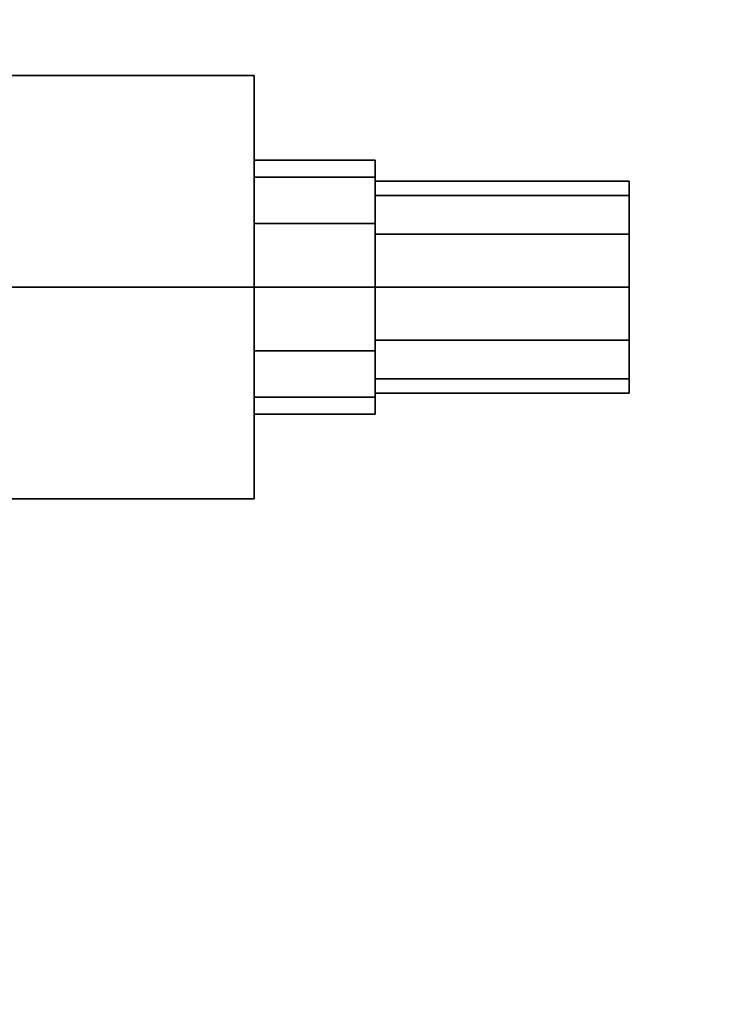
# Model space of a CAD drawing. Extents: x -48 to 48, y -49.6 to 48.
# Tile 293 of 656: x 3.7 to 5.8, y -10.2 to -7.3. Entities that reach past the tile are written whole.
import ezdxf

# ---------------------------------------------------------------- set-up
doc = ezdxf.new("R2010")
doc.units = 0

msp = doc.modelspace()

# ---------------------------------------------------------------- linework, layer by layer
at = {"layer": '1C1 [1]', "color": 1}
for points, invisible_edges in [([(-6.5, -11), (6.5, -11), (6.5, 11)], 12), ([(-6.5, -11), (6.5, 11), (-6.5, 11)], 1), ([(-6.5, 11, -1.5), (6.5, 11, -1.5), (6.5, -11, -1.5)], 12), ([(-6.5, 11, -1.5), (6.5, -11, -1.5), (-6.5, -11, -1.5)], 1)]:
    msp.add_3dface(points, dxfattribs=dict(at, invisible_edges=invisible_edges))
at = {"layer": '3C1 [3]', "color": 0}
for points, invisible_edges in [([(3.65825, -8.05, 56.9717), (4.39263, -8.05, 56.9717), (4.39263, -7.425, 56.6108)], 12), ([(3.65825, -8.05, 56.9717), (4.39263, -7.425, 56.6108), (3.65825, -7.425, 56.6108)], 1), ([(3.65825, -7.425, 56.6108), (4.39263, -7.425, 56.6108), (4.39263, -7.425, 55.8892)], 12), ([(3.65825, -7.425, 56.6108), (4.39263, -7.425, 55.8892), (3.65825, -7.425, 55.8892)], 1), ([(3.65825, -7.425, 55.8892), (4.39263, -7.425, 55.8892), (4.39263, -8.05, 55.5283)], 12), ([(3.65825, -7.425, 55.8892), (4.39263, -8.05, 55.5283), (3.65825, -8.05, 55.5283)], 1), ([(3.65825, -8.05, 59.4717), (4.39263, -8.05, 59.4717), (4.39263, -7.425, 59.1108)], 12), ([(3.65825, -8.05, 59.4717), (4.39263, -7.425, 59.1108), (3.65825, -7.425, 59.1108)], 1), ([(3.65825, -7.425, 59.1108), (4.39263, -7.425, 59.1108), (4.39263, -7.425, 58.3892)], 12), ([(3.65825, -7.425, 59.1108), (4.39263, -7.425, 58.3892), (3.65825, -7.425, 58.3892)], 1), ([(3.65825, -7.425, 58.3892), (4.39263, -7.425, 58.3892), (4.39263, -8.05, 58.0283)], 12), ([(3.65825, -7.425, 58.3892), (4.39263, -8.05, 58.0283), (3.65825, -8.05, 58.0283)], 1), ([(4.39263, -7.425, 55.8892), (4.39263, -7.425, 56.6108), (4.39263, -8.05, 56.9717)], 12), ([(4.39263, -7.425, 55.8892), (4.39263, -8.05, 56.9717), (4.39263, -8.675, 56.6108)], 13), ([(4.39263, -7.425, 55.8892), (4.39263, -8.675, 56.6108), (4.39263, -8.675, 55.8892)], 13), ([(4.39263, -7.425, 55.8892), (4.39263, -8.675, 55.8892), (4.39263, -8.05, 55.5283)], 1), ([(4.39263, -7.425, 58.3892), (4.39263, -7.425, 59.1108), (4.39263, -8.05, 59.4717)], 12), ([(4.39263, -7.425, 58.3892), (4.39263, -8.05, 59.4717), (4.39263, -8.675, 59.1108)], 13), ([(4.39263, -7.425, 58.3892), (4.39263, -8.675, 59.1108), (4.39263, -8.675, 58.3892)], 13), ([(4.39263, -7.425, 58.3892), (4.39263, -8.675, 58.3892), (4.39263, -8.05, 58.0283)], 1), ([(4.39263, -8.2375, 55.9252), (4.39263, -7.72524, 56.4375), (4.39263, -7.675, 56.25)], 13), ([(4.39263, -8.2375, 55.9252), (4.39263, -7.675, 56.25), (4.39263, -7.72524, 56.0625)], 13), ([(4.39263, -7.72524, 56.4375), (4.75, -7.72524, 56.4375), (4.75, -7.675, 56.25)], 12), ([(4.39263, -7.72524, 56.4375), (4.75, -7.675, 56.25), (4.39263, -7.675, 56.25)], 1), ([(4.39263, -7.675, 56.25), (4.75, -7.675, 56.25), (4.75, -7.72524, 56.0625)], 12), ([(4.39263, -7.675, 56.25), (4.75, -7.72524, 56.0625), (4.39263, -7.72524, 56.0625)], 1), ([(4.39263, -8.2375, 58.4252), (4.39263, -7.72524, 58.9375), (4.39263, -7.675, 58.75)], 13), ([(4.39263, -8.2375, 58.4252), (4.39263, -7.675, 58.75), (4.39263, -7.72524, 58.5625)], 13), ([(4.39263, -7.72524, 58.9375), (4.75, -7.72524, 58.9375), (4.75, -7.675, 58.75)], 12), ([(4.39263, -7.72524, 58.9375), (4.75, -7.675, 58.75), (4.39263, -7.675, 58.75)], 1), ([(4.39263, -7.675, 58.75), (4.75, -7.675, 58.75), (4.75, -7.72524, 58.5625)], 12), ([(4.39263, -7.675, 58.75), (4.75, -7.72524, 58.5625), (4.39263, -7.72524, 58.5625)], 1), ([(4.75, -8.05, 55.875), (4.75, -7.72524, 56.0625), (4.75, -7.675, 56.25)], 13), ([(4.75, -8.05, 55.875), (4.75, -7.675, 56.25), (4.75, -7.72524, 56.4375)], 13), ([(4.75, -8.05, 58.375), (4.75, -7.72524, 58.5625), (4.75, -7.675, 58.75)], 13), ([(4.75, -8.05, 58.375), (4.75, -7.675, 58.75), (4.75, -7.72524, 58.9375)], 13), ([(4.39263, -8.2375, 55.9252), (4.39263, -7.8625, 56.5748), (4.39263, -7.72524, 56.4375)], 13), ([(4.39263, -8.2375, 55.9252), (4.39263, -7.72524, 56.0625), (4.39263, -7.8625, 55.9252)], 13), ([(4.39263, -7.8625, 56.5748), (4.75, -7.8625, 56.5748), (4.75, -7.72524, 56.4375)], 12), ([(4.39263, -7.8625, 56.5748), (4.75, -7.72524, 56.4375), (4.39263, -7.72524, 56.4375)], 1), ([(4.39263, -7.72524, 56.0625), (4.75, -7.72524, 56.0625), (4.75, -7.8625, 55.9252)], 12), ([(4.39263, -7.72524, 56.0625), (4.75, -7.8625, 55.9252), (4.39263, -7.8625, 55.9252)], 1), ([(4.39263, -8.2375, 58.4252), (4.39263, -7.8625, 59.0748), (4.39263, -7.72524, 58.9375)], 13), ([(4.39263, -8.2375, 58.4252), (4.39263, -7.72524, 58.5625), (4.39263, -7.8625, 58.4252)], 13), ([(4.39263, -7.8625, 59.0748), (4.75, -7.8625, 59.0748), (4.75, -7.72524, 58.9375)], 12), ([(4.39263, -7.8625, 59.0748), (4.75, -7.72524, 58.9375), (4.39263, -7.72524, 58.9375)], 1), ([(4.39263, -7.72524, 58.5625), (4.75, -7.72524, 58.5625), (4.75, -7.8625, 58.4252)], 12), ([(4.39263, -7.72524, 58.5625), (4.75, -7.8625, 58.4252), (4.39263, -7.8625, 58.4252)], 1), ([(4.75, -8.05, 55.875), (4.75, -7.8625, 55.9252), (4.75, -7.72524, 56.0625)], 12), ([(4.75, -8.05, 55.875), (4.75, -7.72524, 56.4375), (4.75, -7.8625, 56.5748)], 13), ([(4.75, -8.05, 58.375), (4.75, -7.8625, 58.4252), (4.75, -7.72524, 58.5625)], 12), ([(4.75, -8.05, 58.375), (4.75, -7.72524, 58.9375), (4.75, -7.8625, 59.0748)], 13), ([(4.75, -8.20625, 55.9794), (4.75, -7.77937, 56.4062), (4.75, -7.7375, 56.25)], 13), ([(4.75, -8.20625, 55.9794), (4.75, -7.7375, 56.25), (4.75, -7.77937, 56.0937)], 13), ([(4.75, -7.77937, 56.4062), (5.5, -7.77937, 56.4062), (5.5, -7.7375, 56.25)], 12), ([(4.75, -7.77937, 56.4062), (5.5, -7.7375, 56.25), (4.75, -7.7375, 56.25)], 1), ([(4.75, -7.7375, 56.25), (5.5, -7.7375, 56.25), (5.5, -7.77937, 56.0938)], 12), ([(4.75, -7.7375, 56.25), (5.5, -7.77937, 56.0938), (4.75, -7.77937, 56.0937)], 1), ([(4.75, -8.20625, 58.4794), (4.75, -7.77937, 58.9062), (4.75, -7.7375, 58.75)], 13), ([(4.75, -8.20625, 58.4794), (4.75, -7.7375, 58.75), (4.75, -7.77937, 58.5937)], 13), ([(4.75, -7.77937, 58.9062), (5.5, -7.77937, 58.9062), (5.5, -7.7375, 58.75)], 12), ([(4.75, -7.77937, 58.9062), (5.5, -7.7375, 58.75), (4.75, -7.7375, 58.75)], 1), ([(4.75, -7.7375, 58.75), (5.5, -7.7375, 58.75), (5.5, -7.77937, 58.5938)], 12), ([(4.75, -7.7375, 58.75), (5.5, -7.77937, 58.5938), (4.75, -7.77937, 58.5937)], 1), ([(5.5, -8.05, 55.9375), (5.5, -7.77937, 56.0938), (5.5, -7.7375, 56.25)], 13), ([(5.5, -8.05, 55.9375), (5.5, -7.7375, 56.25), (5.5, -7.77937, 56.4062)], 13), ([(5.5, -8.05, 58.4375), (5.5, -7.77937, 58.5938), (5.5, -7.7375, 58.75)], 13), ([(5.5, -8.05, 58.4375), (5.5, -7.7375, 58.75), (5.5, -7.77937, 58.9062)], 13), ([(4.75, -8.20625, 55.9794), (4.75, -7.89375, 56.5206), (4.75, -7.77937, 56.4062)], 13), ([(4.75, -8.20625, 55.9794), (4.75, -7.77937, 56.0937), (4.75, -7.89375, 55.9794)], 13), ([(4.75, -7.89375, 56.5206), (5.5, -7.89375, 56.5206), (5.5, -7.77937, 56.4062)], 12), ([(4.75, -7.89375, 56.5206), (5.5, -7.77937, 56.4062), (4.75, -7.77937, 56.4062)], 1), ([(4.75, -7.77937, 56.0937), (5.5, -7.77937, 56.0938), (5.5, -7.89375, 55.9794)], 12), ([(4.75, -7.77937, 56.0937), (5.5, -7.89375, 55.9794), (4.75, -7.89375, 55.9794)], 1), ([(4.75, -8.20625, 58.4794), (4.75, -7.89375, 59.0206), (4.75, -7.77937, 58.9062)], 13), ([(4.75, -8.20625, 58.4794), (4.75, -7.77937, 58.5937), (4.75, -7.89375, 58.4794)], 13), ([(4.75, -7.89375, 59.0206), (5.5, -7.89375, 59.0206), (5.5, -7.77937, 58.9062)], 12), ([(4.75, -7.89375, 59.0206), (5.5, -7.77937, 58.9062), (4.75, -7.77937, 58.9062)], 1), ([(4.75, -7.77937, 58.5937), (5.5, -7.77937, 58.5938), (5.5, -7.89375, 58.4794)], 12), ([(4.75, -7.77937, 58.5937), (5.5, -7.89375, 58.4794), (4.75, -7.89375, 58.4794)], 1), ([(5.5, -8.05, 55.9375), (5.5, -7.89375, 55.9794), (5.5, -7.77937, 56.0938)], 12), ([(5.5, -8.05, 55.9375), (5.5, -7.77937, 56.4062), (5.5, -7.89375, 56.5206)], 13), ([(5.5, -8.05, 58.4375), (5.5, -7.89375, 58.4794), (5.5, -7.77937, 58.5938)], 12), ([(5.5, -8.05, 58.4375), (5.5, -7.77937, 58.9062), (5.5, -7.89375, 59.0206)], 13), ([(4.39263, -8.2375, 55.9252), (4.39263, -8.05, 56.625), (4.39263, -7.8625, 56.5748)], 13), ([(4.39263, -8.2375, 55.9252), (4.39263, -7.8625, 55.9252), (4.39263, -8.05, 55.875)], 1), ([(4.39263, -8.05, 56.625), (4.75, -8.05, 56.625), (4.75, -7.8625, 56.5748)], 12), ([(4.39263, -8.05, 56.625), (4.75, -7.8625, 56.5748), (4.39263, -7.8625, 56.5748)], 1), ([(4.39263, -7.8625, 55.9252), (4.75, -7.8625, 55.9252), (4.75, -8.05, 55.875)], 12), ([(4.39263, -7.8625, 55.9252), (4.75, -8.05, 55.875), (4.39263, -8.05, 55.875)], 1), ([(4.39263, -8.2375, 58.4252), (4.39263, -8.05, 59.125), (4.39263, -7.8625, 59.0748)], 13), ([(4.39263, -8.2375, 58.4252), (4.39263, -7.8625, 58.4252), (4.39263, -8.05, 58.375)], 1), ([(4.39263, -8.05, 59.125), (4.75, -8.05, 59.125), (4.75, -7.8625, 59.0748)], 12), ([(4.39263, -8.05, 59.125), (4.75, -7.8625, 59.0748), (4.39263, -7.8625, 59.0748)], 1), ([(4.39263, -7.8625, 58.4252), (4.75, -7.8625, 58.4252), (4.75, -8.05, 58.375)], 12), ([(4.39263, -7.8625, 58.4252), (4.75, -8.05, 58.375), (4.39263, -8.05, 58.375)], 1), ([(4.75, -8.05, 55.875), (4.75, -7.8625, 56.5748), (4.75, -8.05, 56.625)], 13), ([(4.75, -8.05, 58.375), (4.75, -7.8625, 59.0748), (4.75, -8.05, 59.125)], 13), ([(4.75, -8.20625, 55.9794), (4.75, -8.05, 56.5625), (4.75, -7.89375, 56.5206)], 13), ([(4.75, -8.20625, 55.9794), (4.75, -7.89375, 55.9794), (4.75, -8.05, 55.9375)], 1), ([(4.75, -8.05, 56.5625), (5.5, -8.05, 56.5625), (5.5, -7.89375, 56.5206)], 12), ([(4.75, -8.05, 56.5625), (5.5, -7.89375, 56.5206), (4.75, -7.89375, 56.5206)], 1), ([(4.75, -7.89375, 55.9794), (5.5, -7.89375, 55.9794), (5.5, -8.05, 55.9375)], 12), ([(4.75, -7.89375, 55.9794), (5.5, -8.05, 55.9375), (4.75, -8.05, 55.9375)], 1), ([(4.75, -8.20625, 58.4794), (4.75, -8.05, 59.0625), (4.75, -7.89375, 59.0206)], 13), ([(4.75, -8.20625, 58.4794), (4.75, -7.89375, 58.4794), (4.75, -8.05, 58.4375)], 1), ([(4.75, -8.05, 59.0625), (5.5, -8.05, 59.0625), (5.5, -7.89375, 59.0206)], 12), ([(4.75, -8.05, 59.0625), (5.5, -7.89375, 59.0206), (4.75, -7.89375, 59.0206)], 1), ([(4.75, -7.89375, 58.4794), (5.5, -7.89375, 58.4794), (5.5, -8.05, 58.4375)], 12), ([(4.75, -7.89375, 58.4794), (5.5, -8.05, 58.4375), (4.75, -8.05, 58.4375)], 1), ([(5.5, -8.05, 55.9375), (5.5, -7.89375, 56.5206), (5.5, -8.05, 56.5625)], 13), ([(5.5, -8.05, 58.4375), (5.5, -7.89375, 59.0206), (5.5, -8.05, 59.0625)], 13), ([(3.65825, -8.05, 55.5283), (4.39263, -8.05, 55.5283), (4.39263, -8.675, 55.8892)], 12), ([(3.65825, -8.05, 55.5283), (4.39263, -8.675, 55.8892), (3.65825, -8.675, 55.8892)], 1), ([(3.65825, -8.675, 56.6108), (4.39263, -8.675, 56.6108), (4.39263, -8.05, 56.9717)], 12), ([(3.65825, -8.675, 56.6108), (4.39263, -8.05, 56.9717), (3.65825, -8.05, 56.9717)], 1), ([(3.65825, -8.05, 58.0283), (4.39263, -8.05, 58.0283), (4.39263, -8.675, 58.3892)], 12), ([(3.65825, -8.05, 58.0283), (4.39263, -8.675, 58.3892), (3.65825, -8.675, 58.3892)], 1), ([(3.65825, -8.675, 59.1108), (4.39263, -8.675, 59.1108), (4.39263, -8.05, 59.4717)], 12), ([(3.65825, -8.675, 59.1108), (4.39263, -8.05, 59.4717), (3.65825, -8.05, 59.4717)], 1), ([(4.39263, -8.2375, 55.9252), (4.39263, -8.2375, 56.5748), (4.39263, -8.05, 56.625)], 13), ([(4.39263, -8.2375, 56.5748), (4.75, -8.2375, 56.5748), (4.75, -8.05, 56.625)], 12), ([(4.39263, -8.2375, 56.5748), (4.75, -8.05, 56.625), (4.39263, -8.05, 56.625)], 1), ([(4.39263, -8.05, 55.875), (4.75, -8.05, 55.875), (4.75, -8.2375, 55.9252)], 12), ([(4.39263, -8.05, 55.875), (4.75, -8.2375, 55.9252), (4.39263, -8.2375, 55.9252)], 1), ([(4.39263, -8.2375, 58.4252), (4.39263, -8.2375, 59.0748), (4.39263, -8.05, 59.125)], 13), ([(4.39263, -8.2375, 59.0748), (4.75, -8.2375, 59.0748), (4.75, -8.05, 59.125)], 12), ([(4.39263, -8.2375, 59.0748), (4.75, -8.05, 59.125), (4.39263, -8.05, 59.125)], 1), ([(4.39263, -8.05, 58.375), (4.75, -8.05, 58.375), (4.75, -8.2375, 58.4252)], 12), ([(4.39263, -8.05, 58.375), (4.75, -8.2375, 58.4252), (4.39263, -8.2375, 58.4252)], 1), ([(4.75, -8.05, 55.875), (4.75, -8.05, 56.625), (4.75, -8.2375, 56.5748)], 13), ([(4.75, -8.05, 55.875), (4.75, -8.2375, 56.5748), (4.75, -8.37476, 56.4375)], 13), ([(4.75, -8.05, 55.875), (4.75, -8.37476, 56.4375), (4.75, -8.425, 56.25)], 13), ([(4.75, -8.05, 55.875), (4.75, -8.425, 56.25), (4.75, -8.37476, 56.0625)], 13), ([(4.75, -8.05, 55.875), (4.75, -8.37476, 56.0625), (4.75, -8.2375, 55.9252)], 1), ([(4.75, -8.20625, 55.9794), (4.75, -8.20625, 56.5206), (4.75, -8.05, 56.5625)], 13), ([(4.75, -8.20625, 56.5206), (5.5, -8.20625, 56.5206), (5.5, -8.05, 56.5625)], 12), ([(4.75, -8.20625, 56.5206), (5.5, -8.05, 56.5625), (4.75, -8.05, 56.5625)], 1), ([(4.75, -8.05, 55.9375), (5.5, -8.05, 55.9375), (5.5, -8.20625, 55.9794)], 12), ([(4.75, -8.05, 55.9375), (5.5, -8.20625, 55.9794), (4.75, -8.20625, 55.9794)], 1), ([(4.75, -8.05, 58.375), (4.75, -8.05, 59.125), (4.75, -8.2375, 59.0748)], 13), ([(4.75, -8.05, 58.375), (4.75, -8.2375, 59.0748), (4.75, -8.37476, 58.9375)], 13), ([(4.75, -8.05, 58.375), (4.75, -8.37476, 58.9375), (4.75, -8.425, 58.75)], 13), ([(4.75, -8.05, 58.375), (4.75, -8.425, 58.75), (4.75, -8.37476, 58.5625)], 13), ([(4.75, -8.05, 58.375), (4.75, -8.37476, 58.5625), (4.75, -8.2375, 58.4252)], 1), ([(4.75, -8.20625, 58.4794), (4.75, -8.20625, 59.0206), (4.75, -8.05, 59.0625)], 13), ([(4.75, -8.20625, 59.0206), (5.5, -8.20625, 59.0206), (5.5, -8.05, 59.0625)], 12), ([(4.75, -8.20625, 59.0206), (5.5, -8.05, 59.0625), (4.75, -8.05, 59.0625)], 1), ([(4.75, -8.05, 58.4375), (5.5, -8.05, 58.4375), (5.5, -8.20625, 58.4794)], 12), ([(4.75, -8.05, 58.4375), (5.5, -8.20625, 58.4794), (4.75, -8.20625, 58.4794)], 1), ([(5.5, -8.05, 55.9375), (5.5, -8.05, 56.5625), (5.5, -8.20625, 56.5206)], 13), ([(5.5, -8.05, 55.9375), (5.5, -8.20625, 56.5206), (5.5, -8.32063, 56.4063)], 13), ([(5.5, -8.05, 55.9375), (5.5, -8.32063, 56.4063), (5.5, -8.3625, 56.25)], 13), ([(5.5, -8.05, 55.9375), (5.5, -8.3625, 56.25), (5.5, -8.32063, 56.0938)], 13), ([(5.5, -8.05, 55.9375), (5.5, -8.32063, 56.0938), (5.5, -8.20625, 55.9794)], 1), ([(5.5, -8.05, 58.4375), (5.5, -8.05, 59.0625), (5.5, -8.20625, 59.0206)], 13), ([(5.5, -8.05, 58.4375), (5.5, -8.20625, 59.0206), (5.5, -8.32063, 58.9063)], 13), ([(5.5, -8.05, 58.4375), (5.5, -8.32063, 58.9063), (5.5, -8.3625, 58.75)], 13), ([(5.5, -8.05, 58.4375), (5.5, -8.3625, 58.75), (5.5, -8.32063, 58.5938)], 13), ([(5.5, -8.05, 58.4375), (5.5, -8.32063, 58.5938), (5.5, -8.20625, 58.4794)], 1), ([(4.75, -8.20625, 55.9794), (4.75, -8.32063, 56.0937), (4.75, -8.3625, 56.25)], 12), ([(4.75, -8.20625, 55.9794), (4.75, -8.3625, 56.25), (4.75, -8.32063, 56.4062)], 13), ([(4.75, -8.20625, 55.9794), (4.75, -8.32063, 56.4062), (4.75, -8.20625, 56.5206)], 13), ([(4.75, -8.20625, 55.9794), (5.5, -8.20625, 55.9794), (5.5, -8.32063, 56.0938)], 12), ([(4.75, -8.20625, 55.9794), (5.5, -8.32063, 56.0938), (4.75, -8.32063, 56.0937)], 1), ([(4.75, -8.32063, 56.4062), (5.5, -8.32063, 56.4063), (5.5, -8.20625, 56.5206)], 12), ([(4.75, -8.32063, 56.4062), (5.5, -8.20625, 56.5206), (4.75, -8.20625, 56.5206)], 1), ([(4.75, -8.20625, 58.4794), (4.75, -8.32063, 58.5937), (4.75, -8.3625, 58.75)], 12), ([(4.75, -8.20625, 58.4794), (4.75, -8.3625, 58.75), (4.75, -8.32063, 58.9062)], 13), ([(4.75, -8.20625, 58.4794), (4.75, -8.32063, 58.9062), (4.75, -8.20625, 59.0206)], 13), ([(4.75, -8.20625, 58.4794), (5.5, -8.20625, 58.4794), (5.5, -8.32063, 58.5938)], 12), ([(4.75, -8.20625, 58.4794), (5.5, -8.32063, 58.5938), (4.75, -8.32063, 58.5937)], 1), ([(4.75, -8.32063, 58.9062), (5.5, -8.32063, 58.9063), (5.5, -8.20625, 59.0206)], 12), ([(4.75, -8.32063, 58.9062), (5.5, -8.20625, 59.0206), (4.75, -8.20625, 59.0206)], 1), ([(4.39263, -8.2375, 55.9252), (4.39263, -8.37476, 56.0625), (4.39263, -8.425, 56.25)], 12), ([(4.39263, -8.2375, 55.9252), (4.39263, -8.425, 56.25), (4.39263, -8.37476, 56.4375)], 13), ([(4.39263, -8.2375, 55.9252), (4.39263, -8.37476, 56.4375), (4.39263, -8.2375, 56.5748)], 13), ([(4.39263, -8.2375, 55.9252), (4.75, -8.2375, 55.9252), (4.75, -8.37476, 56.0625)], 12), ([(4.39263, -8.2375, 55.9252), (4.75, -8.37476, 56.0625), (4.39263, -8.37476, 56.0625)], 1), ([(4.39263, -8.37476, 56.4375), (4.75, -8.37476, 56.4375), (4.75, -8.2375, 56.5748)], 12), ([(4.39263, -8.37476, 56.4375), (4.75, -8.2375, 56.5748), (4.39263, -8.2375, 56.5748)], 1), ([(4.39263, -8.2375, 58.4252), (4.39263, -8.37476, 58.5625), (4.39263, -8.425, 58.75)], 12), ([(4.39263, -8.2375, 58.4252), (4.39263, -8.425, 58.75), (4.39263, -8.37476, 58.9375)], 13), ([(4.39263, -8.2375, 58.4252), (4.39263, -8.37476, 58.9375), (4.39263, -8.2375, 59.0748)], 13), ([(4.39263, -8.2375, 58.4252), (4.75, -8.2375, 58.4252), (4.75, -8.37476, 58.5625)], 12), ([(4.39263, -8.2375, 58.4252), (4.75, -8.37476, 58.5625), (4.39263, -8.37476, 58.5625)], 1), ([(4.39263, -8.37476, 58.9375), (4.75, -8.37476, 58.9375), (4.75, -8.2375, 59.0748)], 12), ([(4.39263, -8.37476, 58.9375), (4.75, -8.2375, 59.0748), (4.39263, -8.2375, 59.0748)], 1), ([(4.75, -8.32063, 56.0937), (5.5, -8.32063, 56.0938), (5.5, -8.3625, 56.25)], 12), ([(4.75, -8.32063, 56.0937), (5.5, -8.3625, 56.25), (4.75, -8.3625, 56.25)], 1), ([(4.75, -8.3625, 56.25), (5.5, -8.3625, 56.25), (5.5, -8.32063, 56.4063)], 12), ([(4.75, -8.3625, 56.25), (5.5, -8.32063, 56.4063), (4.75, -8.32063, 56.4062)], 1), ([(4.75, -8.32063, 58.5937), (5.5, -8.32063, 58.5938), (5.5, -8.3625, 58.75)], 12), ([(4.75, -8.32063, 58.5937), (5.5, -8.3625, 58.75), (4.75, -8.3625, 58.75)], 1), ([(4.75, -8.3625, 58.75), (5.5, -8.3625, 58.75), (5.5, -8.32063, 58.9063)], 12), ([(4.75, -8.3625, 58.75), (5.5, -8.32063, 58.9063), (4.75, -8.32063, 58.9062)], 1), ([(4.39263, -8.37476, 56.0625), (4.75, -8.37476, 56.0625), (4.75, -8.425, 56.25)], 12), ([(4.39263, -8.37476, 56.0625), (4.75, -8.425, 56.25), (4.39263, -8.425, 56.25)], 1), ([(4.39263, -8.425, 56.25), (4.75, -8.425, 56.25), (4.75, -8.37476, 56.4375)], 12), ([(4.39263, -8.425, 56.25), (4.75, -8.37476, 56.4375), (4.39263, -8.37476, 56.4375)], 1), ([(4.39263, -8.37476, 58.5625), (4.75, -8.37476, 58.5625), (4.75, -8.425, 58.75)], 12), ([(4.39263, -8.37476, 58.5625), (4.75, -8.425, 58.75), (4.39263, -8.425, 58.75)], 1), ([(4.39263, -8.425, 58.75), (4.75, -8.425, 58.75), (4.75, -8.37476, 58.9375)], 12), ([(4.39263, -8.425, 58.75), (4.75, -8.37476, 58.9375), (4.39263, -8.37476, 58.9375)], 1), ([(3.65825, -8.675, 55.8892), (4.39263, -8.675, 55.8892), (4.39263, -8.675, 56.6108)], 12), ([(3.65825, -8.675, 55.8892), (4.39263, -8.675, 56.6108), (3.65825, -8.675, 56.6108)], 1), ([(3.65825, -8.675, 58.3892), (4.39263, -8.675, 58.3892), (4.39263, -8.675, 59.1108)], 12), ([(3.65825, -8.675, 58.3892), (4.39263, -8.675, 59.1108), (3.65825, -8.675, 59.1108)], 1)]:
    msp.add_3dface(points, dxfattribs=dict(at, invisible_edges=invisible_edges))

doc.saveas('drawing.dxf')
